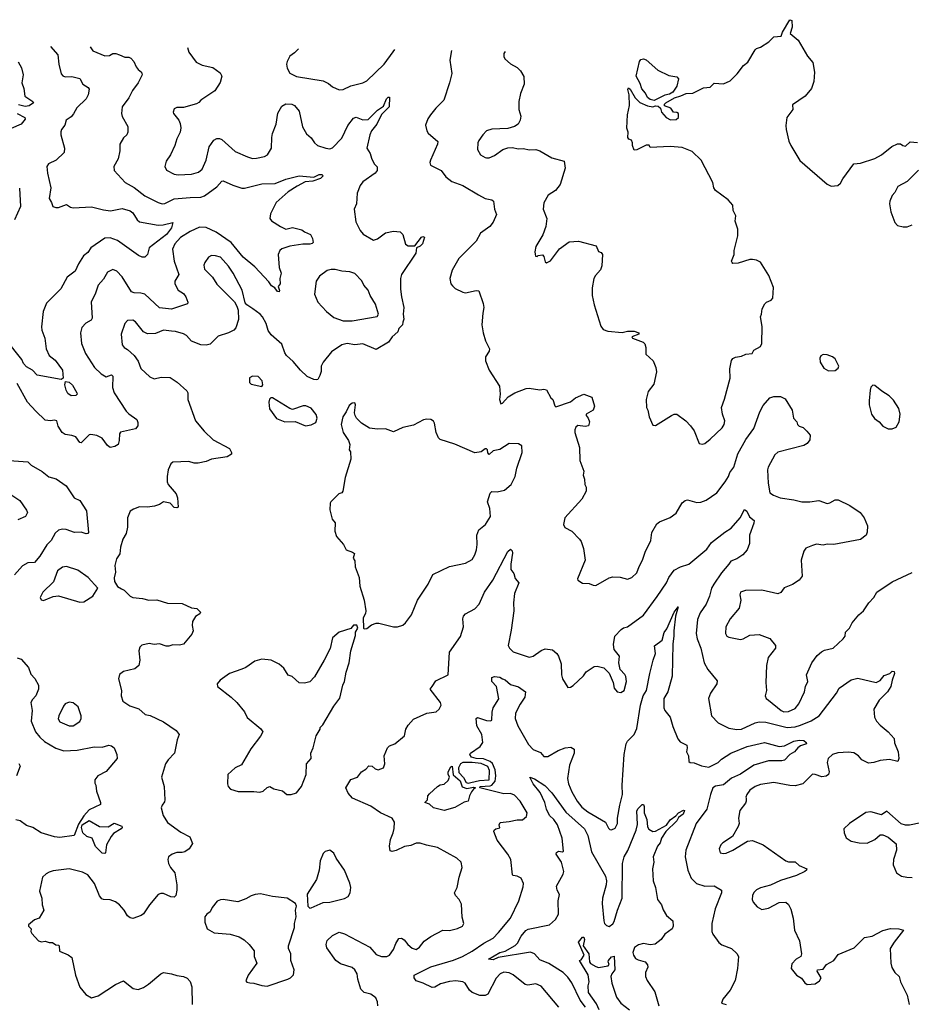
# Model space of a CAD drawing. Extents: x 2133461 to 2293071, y 753526 to 916327.
# Tile 317 of 459: x 2190714 to 2197418, y 897747 to 905150. Entities that reach past the tile are written whole.
import ezdxf

# ---------------------------------------------------------------- set-up
doc = ezdxf.new("R2010")
doc.units = 0

msp = doc.modelspace()

# ---------------------------------------------------------------- linework, layer by layer
at = {"layer": '0CON10XD'}
for points in [[(2194363.1, 904911.9), (2194353.3, 904895), (2194353.6, 904873.6), (2194362.5, 904855), (2194405, 904818.8), (2194455, 904790), (2194478.8, 904765), (2194504.1, 904724.1), (2194508, 904665), (2194480, 904595), (2194466.1, 904536.1), (2194466.4, 904473.6), (2194481.2, 904425), (2194476.7, 904395), (2194462.5, 904365), (2194435, 904346.7), (2194385, 904331.2), (2194265, 904326.2), (2194225, 904313.8), (2194196.2, 904285), (2194167.3, 904242.7), (2194159.2, 904225), (2194156, 904175), (2194180, 904135), (2194213, 904113), (2194225, 904111.2), (2194245, 904112), (2194285, 904128.8), (2194345.8, 904174.2), (2194385, 904186), (2194417.9, 904187.9), (2194465, 904179.2), (2194502.3, 904182.3), (2194545, 904170.8), (2194595, 904174.3), (2194624.5, 904164.5), (2194715, 904112), (2194807.5, 904085), (2194816.2, 904033.8), (2194778.6, 903911.4), (2194743.8, 903865), (2194688.8, 903831.2), (2194655.9, 903774.1), (2194650, 903725), (2194676.9, 903655), (2194671.1, 903595), (2194646.5, 903533.5), (2194595.8, 903444.2), (2194586.7, 903405), (2194591.7, 903371.7), (2194605, 903370), (2194613, 903377), (2194645, 903382.5), (2194655, 903370), (2194665, 903330), (2194675, 903322.5), (2194705, 903337.5), (2194771.7, 903428.3), (2194845, 903480.8), (2194915.5, 903485.5), (2195049.5, 903449.5), (2195066.7, 903406.7), (2195085, 903400), (2195096.2, 903385), (2195091.7, 903298.3), (2195080.5, 903269.5), (2195043.2, 903226.8), (2195032, 903205), (2195018.6, 903135), (2195018.6, 903075), (2195032.5, 903005), (2195083.8, 902845), (2195101.2, 902821.2), (2195135, 902807.5), (2195245, 902798), (2195285, 902808), (2195335, 902808.8), (2195370, 902795), (2195370, 902785), (2195317.5, 902765), (2195322.5, 902755), (2195402.5, 902725), (2195413.6, 902713.6), (2195422.5, 902685), (2195422.5, 902635), (2195477.5, 902585), (2195497.5, 902535), (2195501.7, 902501.7), (2195481.7, 902408.3), (2195440, 902355), (2195423.3, 902295), (2195427.5, 902235), (2195437.5, 902215), (2195447.5, 902165), (2195475, 902100), (2195495, 902097.5), (2195615, 902173.8), (2195635, 902183.8), (2195655, 902183.8), (2195723.3, 902135), (2195757.3, 902097.3), (2195785, 902057.5), (2195824.1, 901964.1), (2195845, 901958.8), (2195865, 901963.8), (2195906.2, 901995), (2195995, 902082), (2196011.2, 902105), (2196016, 902135), (2195998, 902185), (2195990.8, 902235), (2196014.2, 902295.8), (2196055.8, 902455), (2196054, 902525), (2196065, 902586.7), (2196075, 902601.2), (2196095, 902612), (2196140.5, 902619.5), (2196175, 902636.2), (2196221.2, 902638.8), (2196234.2, 902665.8), (2196285, 902693.8), (2196294, 902715), (2196296.1, 902843.9), (2196283.6, 902916.4), (2196292.5, 902935), (2196297.5, 902975), (2196317, 903013), (2196330, 903025), (2196365, 903040), (2196377.5, 903055), (2196383, 903137), (2196347.7, 903227.7), (2196285, 903327.5), (2196255, 903342.5), (2196225, 903347.5), (2196205, 903346.7), (2196115, 903318.8), (2196077, 903317), (2196070, 903325), (2196066.7, 903335), (2196086.7, 903385), (2196086.7, 903415), (2196112.5, 903525), (2196112.5, 903575), (2196092.5, 903635), (2196097.5, 903675), (2196077.5, 903715), (2196076.7, 903755), (2196040, 903795), (2195946, 903865), (2195934, 903885), (2195926, 903925), (2195838, 904095), (2195769.1, 904159.1), (2195695, 904188), (2195605, 904196.2), (2195455, 904190), (2195447, 904207), (2195425, 904207.5), (2195355, 904172.5), (2195335, 904170), (2195322.5, 904205), (2195322.5, 904225), (2195313, 904243), (2195295, 904252.5), (2195287.5, 904265), (2195290, 904305), (2195280, 904335), (2195283.3, 904435), (2195300, 904505), (2195297.5, 904585), (2195287.5, 904625), (2195291.7, 904638.3), (2195305, 904627.5), (2195342.5, 904562.5), (2195377.1, 904527.1), (2195435, 904501.4), (2195474, 904496), (2195495, 904503.3), (2195515, 904500), (2195532.5, 904485), (2195540, 904455), (2195573.9, 904413.9), (2195607, 904397), (2195649.3, 904400.7), (2195666.7, 904415), (2195667.5, 904445), (2195655, 904452.5), (2195630, 904455), (2195610, 904485), (2195561.7, 904501.7), (2195562.5, 904515), (2195572.5, 904525), (2195636.6, 904563.4), (2195685, 904576.6), (2195725, 904595.5), (2195775, 904598), (2195855, 904637.5), (2195905, 904642.5), (2195935, 904672.5), (2196005, 904666.7), (2196055, 904691.2), (2196108.3, 904741.7), (2196156.7, 904805), (2196188.8, 904831.2), (2196245, 904922.5), (2196255, 904932.5), (2196285, 904943.3), (2196346.4, 904983.6), (2196385, 905020), (2196440, 905025), (2196450, 905055), (2196505, 905150), (2196520, 905145), (2196523.3, 905095), (2196507.5, 905045), (2196567.5, 904995), (2196638.8, 904875), (2196678.3, 904828.3), (2196690, 904755), (2196686, 904685), (2196667, 904633), (2196620, 904575), (2196525, 904510), (2196527.5, 904475), (2196481.2, 904415), (2196473.8, 904355), (2196476.2, 904325), (2196497.7, 904237.7), (2196511.2, 904205), (2196580.5, 904090.5), (2196785, 903914), (2196815, 903898.8), (2196865, 903903.8), (2196885, 903920), (2196903.3, 903953.3), (2196985, 904066), (2197035, 904070.8), (2197145, 904105.8), (2197195, 904133.8), (2197272.7, 904197.3), (2197315, 904217.5), (2197337, 904217), (2197355, 904203.3), (2197375, 904200), (2197408.3, 904231.7), (2197463.6, 904226.4)], [(2190945.6, 904949.2), (2191001.8, 904885), (2191006.9, 904815), (2191025, 904743.3), (2191037.7, 904727.7), (2191055, 904720), (2191105, 904722.5), (2191165, 904708.8), (2191188.8, 904665), (2191229.1, 904639.1), (2191237, 904627), (2191229.2, 904585), (2191212.9, 904555), (2191143.5, 904486.5), (2191117.9, 904442.1), (2191101.4, 904418.6), (2191063.8, 904395), (2191053, 904357), (2191028, 904325), (2191022.1, 904307.9), (2191022.9, 904285), (2191051.2, 904185), (2191048.8, 904151.2), (2190988.8, 904095), (2190931.2, 904065), (2190917.5, 904045), (2190921.8, 903995), (2190947.5, 903885), (2190934.5, 903805), (2190953.8, 903775), (2190964, 903745), (2190985, 903736.9), (2191005, 903738.5), (2191065, 903761.4), (2191095, 903740.6), (2191115, 903734.4), (2191255, 903743.1), (2191345, 903720), (2191396.6, 903713.4), (2191485, 903730.8), (2191545, 903712), (2191565, 903698.8), (2191596, 903645), (2191615, 903629.2), (2191755, 903604.4), (2191793.7, 903606.3), (2191866.2, 903626.2), (2191855.4, 903585), (2191816.9, 903535), (2191687.8, 903435), (2191675.3, 903384.7), (2191655, 903365.4), (2191635, 903364.6), (2191606.6, 903376.6), (2191450.4, 903490.4), (2191395, 903510), (2191355, 903506.2), (2191250, 903435), (2191225, 903398.9), (2191193.8, 903375), (2191155.6, 903315), (2191130.5, 903259.5), (2191070.6, 903215), (2191023, 903127), (2190915, 903017.5), (2190891.2, 902955), (2190878.8, 902841.2), (2190880.6, 902815), (2190902.5, 902755), (2190913.1, 902675), (2190934.3, 902625), (2190980.4, 902590.4), (2191034.6, 902515), (2191040.8, 902455), (2191025.6, 902444.4), (2190845, 902477.5), (2190810.8, 902515), (2190765, 902540), (2190741.8, 902565), (2190730, 902595), (2190612.2, 902742.2)], [(2191242.7, 904946.5), (2191263.3, 904915), (2191355, 904877.1), (2191388.8, 904881.2), (2191415, 904896.2), (2191435.6, 904895.6), (2191463.3, 904885), (2191505, 904867.5), (2191535, 904868), (2191550.3, 904860.3), (2191572.5, 904835), (2191588.8, 904795), (2191603.8, 904775), (2191630, 904755), (2191635.8, 904735), (2191605.7, 904675), (2191561.4, 904618.6), (2191535, 904561.2), (2191484.4, 904495), (2191479.2, 904445), (2191485, 904423.3), (2191526.4, 904346.4), (2191526.9, 904305), (2191519.2, 904285), (2191495, 904262), (2191465.8, 904215), (2191465.6, 904164.4), (2191454, 904105), (2191421.9, 904045), (2191424.2, 904015), (2191507.1, 903925), (2191575, 903889.3), (2191655, 903825.3), (2191754, 903775), (2191785, 903766.2), (2191805, 903767.3), (2191875.9, 903804.1), (2191995, 903813.1), (2192075, 903816.2), (2192104.7, 903825.3), (2192196.4, 903893.6), (2192235, 903936), (2192245, 903939.2), (2192315.6, 903905.6), (2192385, 903884.2), (2192404.2, 903884.2), (2192535, 903915.6), (2192635, 903918.5), (2192715, 903951.4), (2192815, 903975.6), (2192925, 903967.1), (2192965, 903985.4), (2192986, 903986), (2192996.2, 903975), (2192976.2, 903955), (2192917.5, 903935), (2192859.4, 903930.6), (2192800.9, 903899.1), (2192732.5, 903855), (2192641.9, 903775), (2192599.8, 903690.2), (2192594.3, 903655), (2192606.5, 903636.5), (2192675, 903594.4), (2192715, 903574.6), (2192765, 903588), (2192835, 903568.8), (2192855, 903553.8), (2192900, 903535), (2192916.2, 903505), (2192920, 903475), (2192913.6, 903466.4), (2192895, 903462), (2192842.7, 903462.7), (2192745, 903448), (2192684.1, 903425.9), (2192670, 903415), (2192656.7, 903385), (2192665.7, 903285.7), (2192680, 903245), (2192668.8, 903205), (2192671.2, 903165), (2192657.5, 903145), (2192667.5, 903115), (2192665, 903102.5), (2192653.3, 903105), (2192633.3, 903133.3), (2192608.3, 903148.3), (2192588.3, 903178.3), (2192482.1, 903292.1), (2192395, 903365.6), (2192302.9, 903475), (2192191.8, 903551.8), (2192115, 903587.2), (2192065, 903590), (2191995, 903557.7), (2191922.5, 903512.5), (2191881.5, 903465), (2191862.7, 903425), (2191875.4, 903335.4), (2191909.4, 903235), (2191881.4, 903185), (2191879.2, 903165), (2191905, 903116.7), (2191945, 903091.2), (2191964, 903065), (2191978.8, 903025), (2191975, 903013.3), (2191855, 902973.8), (2191765, 902984.6), (2191655.8, 903085), (2191625, 903094.6), (2191575, 903095.5), (2191554.7, 903104.7), (2191485, 903215.8), (2191445, 903258.8), (2191415, 903272), (2191375, 903250.6), (2191345, 903198.8), (2191303.1, 903155), (2191281.4, 903085), (2191251.7, 903028.3), (2191259.2, 902905), (2191250.3, 902889.7), (2191211.1, 902868.9), (2191182, 902835), (2191171.4, 902795), (2191178.6, 902715), (2191209.4, 902639.4), (2191276.9, 902535), (2191326.6, 902486.6), (2191365, 902465.8), (2191405, 902480), (2191415, 902470), (2191412.9, 902385), (2191424.4, 902345), (2191515, 902207.1), (2191535.3, 902185.3), (2191593.6, 902143.6), (2191601.7, 902121.7), (2191601.4, 902095), (2191585, 902074.2), (2191472.4, 902047.6), (2191464.4, 902035), (2191462.2, 901985), (2191453.5, 901956.5), (2191428.3, 901941.7), (2191395, 901934.4), (2191375, 901947.1), (2191335, 902002.2), (2191295, 902024.4), (2191248, 902032), (2191235, 902028.8), (2191175, 901969.2), (2191165, 901972), (2191135, 902013.5), (2191105, 902024.5), (2191055, 902030), (2191033, 902047), (2191003.2, 902093.2), (2190993.3, 902135), (2190975, 902140), (2190945, 902134.3), (2190905, 902138.9), (2190835, 902206.7), (2190771.8, 902275), (2190695.4, 902415)], [(2191974.6, 904939.8), (2191985, 904906.2), (2192041.7, 904831.7), (2192085, 904807.5), (2192165, 904790), (2192221.2, 904751.2), (2192234, 904725), (2192221.3, 904678.7), (2192181.2, 904615), (2192076, 904545), (2192061.5, 904528.5), (2192042.4, 904517.6), (2191945, 904490), (2191895, 904490), (2191875, 904480), (2191866.7, 904455), (2191870, 904445), (2191910, 904395), (2191921.7, 904368.3), (2191925.7, 904335.7), (2191921.1, 904305), (2191894.4, 904255), (2191879.4, 904205), (2191847.1, 904135), (2191814.2, 904085), (2191806.2, 904045), (2191818.3, 904018.3), (2191875, 903989.4), (2191905, 903984.4), (2192005, 903988.1), (2192057.2, 904002.8), (2192085, 904025.8), (2192115.3, 904095), (2192137.9, 904195), (2192173.3, 904245), (2192195, 904256.4), (2192215, 904257.3), (2192235, 904249.5), (2192335, 904160), (2192427.6, 904117.6), (2192465, 904107.5), (2192495, 904108.5), (2192555, 904122.2), (2192578, 904135), (2192606.7, 904185), (2192610, 904265), (2192615.5, 904295), (2192643.2, 904363.2), (2192653.7, 904446.3), (2192685, 904500), (2192715, 904518), (2192760, 904515), (2192780, 904505), (2192815, 904462.5), (2192839.4, 904345), (2192870.8, 904290.8), (2192905, 904262.5), (2192930.6, 904225), (2192954.2, 904205), (2193015, 904183.3), (2193045, 904179.4), (2193065, 904185.8), (2193135, 904260), (2193180, 904355), (2193225, 904408.5), (2193245, 904417.9), (2193295, 904396.5), (2193335, 904399.3), (2193405, 904468.9), (2193450.2, 904499.8), (2193472.3, 904555), (2193485, 904568.6), (2193495, 904566.7), (2193490.8, 904495), (2193434, 904436), (2193399.7, 904365), (2193358.8, 904315), (2193345.5, 904285), (2193324, 904185), (2193348.6, 904145), (2193359.4, 904109.4), (2193380, 904065), (2193402.7, 904042.7), (2193401.4, 904015), (2193387.5, 903995), (2193295, 903930), (2193275, 903904), (2193251.4, 903845), (2193246.7, 903765), (2193228.5, 903725), (2193240.6, 903630.6), (2193273.1, 903565), (2193297.4, 903537.4), (2193375, 903491.4), (2193405, 903503.1), (2193465, 903546.9), (2193525, 903559.6), (2193575, 903554), (2193595.9, 903535.9), (2193615, 903462.5), (2193635, 903448.8), (2193685, 903450), (2193735, 903513.8), (2193745, 903520), (2193758, 903515), (2193742.2, 903465), (2193725, 903446.9), (2193697.5, 903435), (2193692.5, 903395), (2193584, 903235), (2193576.7, 903205), (2193576.2, 903125), (2193585.8, 903065), (2193602, 902985), (2193596.2, 902935), (2193603, 902897), (2193593.6, 902876.4), (2193592.5, 902855), (2193565, 902827.5), (2193556.4, 902803.6), (2193514.1, 902765.9), (2193486.2, 902725), (2193395, 902669.2), (2193295, 902711.9), (2193235, 902704.4), (2193175, 902714.5), (2193135, 902704.3), (2193057.8, 902652.2), (2192995.6, 902575), (2192981.9, 902545), (2192980.8, 902505), (2192971.2, 902475), (2192956.7, 902445), (2192945, 902441.2), (2192925, 902444.4), (2192875, 902468.1), (2192825, 902514.3), (2192770, 902580), (2192718.9, 902625), (2192706.5, 902645), (2192685, 902710), (2192605, 902780), (2192583, 902813), (2192567.5, 902865), (2192539.4, 902915), (2192521.4, 902935), (2192465.7, 902975), (2192422, 903005), (2192410, 903020), (2192387.4, 903117.4), (2192318.8, 903245), (2192285, 903295.6), (2192225, 903363.3), (2192185.4, 903375.4), (2192155, 903377.1), (2192134.5, 903365.5), (2192106.6, 903323.4), (2192099.4, 903305), (2192103.3, 903275), (2192162.5, 903215), (2192195, 903162), (2192328.1, 903028.1), (2192346.8, 902996.8), (2192355.8, 902965), (2192358.6, 902895), (2192338, 902832), (2192325, 902815.8), (2192285, 902795.7), (2192205, 902771.1), (2192145, 902711.4), (2192115, 902702), (2192075, 902705.7), (2192005, 902732.2), (2191969.2, 902775), (2191945, 902788.6), (2191885, 902806.5), (2191855, 902808.9), (2191795, 902814.4), (2191735, 902791.4), (2191675, 902786.9), (2191645, 902804.2), (2191585, 902879.2), (2191565, 902890), (2191525, 902889.2), (2191504.2, 902865), (2191478.1, 902785), (2191484, 902705), (2191500, 902685), (2191525, 902670), (2191574.3, 902625), (2191605, 902583.3), (2191625, 902526.2), (2191691.2, 902465), (2191725, 902450.8), (2191778.8, 902461.2), (2191845, 902458.9), (2191898, 902425), (2191969.5, 902359.5), (2191977.5, 902345), (2191978.6, 902295), (2192035, 902133.8), (2192100.8, 902055), (2192169.7, 901989.7), (2192292.5, 901925), (2192306.7, 901896.7), (2192306.4, 901883.6), (2192275, 901863.3), (2192155, 901846), (2192115, 901828.1), (2192055, 901816.5), (2192026.6, 901816.6), (2191985, 901828.1), (2191865, 901822.5), (2191850, 901810), (2191830.8, 901765), (2191822, 901715), (2191823.8, 901675), (2191831.2, 901655), (2191890, 901585), (2191900, 901555), (2191906.2, 901485), (2191895, 901480), (2191875, 901483.1), (2191845, 901514.4), (2191796.1, 901523.9), (2191765, 901503.8), (2191727, 901493), (2191675, 901483.8), (2191615, 901486), (2191569.3, 901470.7), (2191544.4, 901455.6), (2191524.3, 901405), (2191523.6, 901335), (2191513.5, 901286.5), (2191488.6, 901245), (2191471.1, 901185), (2191465.6, 901134.4), (2191442, 901095), (2191428, 901045), (2191433.8, 900995), (2191423.6, 900953.6), (2191426.2, 900925), (2191448.8, 900888.8), (2191479.3, 900870.7), (2191500.3, 900860.3), (2191544.5, 900814.5), (2191565.5, 900805.5), (2191637.2, 900797.2), (2191685, 900784.5), (2191745, 900788.6), (2191825, 900762.5), (2191935, 900760.8), (2192005, 900728.8), (2192045, 900722.5), (2192072.5, 900695), (2192068.3, 900681.7), (2192035, 900662.5), (2192014, 900625), (2192010, 900595), (2192017.5, 900555), (2192009.3, 900530.7), (2191945, 900454.2), (2191915, 900446), (2191865, 900449.2), (2191835, 900439.2), (2191815, 900439.2), (2191765, 900458), (2191725, 900452), (2191688.3, 900458.3), (2191632.3, 900447.7), (2191617.3, 900432.7), (2191610.8, 900405), (2191618, 900335), (2191610, 900295), (2191580.3, 900269.7), (2191495, 900249.2), (2191464.3, 900225.7), (2191457.5, 900195), (2191480, 900105), (2191477.5, 900065), (2191490, 900025), (2191541.9, 899991.9), (2191609.2, 899969.2), (2191657.5, 899925), (2191695, 899918.8), (2191795, 899870), (2191891.2, 899805), (2191913.3, 899775), (2191896.7, 899735), (2191878.8, 899635), (2191830, 899585), (2191810, 899555), (2191780, 899455), (2191799.2, 899385), (2191805.5, 899285), (2191802.1, 899267.9), (2191784.2, 899245), (2191777.5, 899225), (2191792.9, 899165), (2191825, 899114.4), (2191925, 899041.4), (2191994.2, 899005), (2192013.6, 898956.4), (2191988.8, 898915), (2191955, 898894), (2191935, 898888), (2191895, 898889.2), (2191860, 898875), (2191832, 898855), (2191827.5, 898835), (2191832.9, 898805), (2191847.1, 898775), (2191880, 898735), (2191894.6, 898644.6), (2191894.6, 898605), (2191888.1, 898565), (2191875, 898551.9), (2191850, 898555), (2191795, 898578.9), (2191775, 898580), (2191755, 898571.9), (2191690.6, 898495), (2191645, 898427.1), (2191626.3, 898413.7), (2191565, 898391.4), (2191545, 898397.1), (2191525, 898412.5), (2191498.6, 898455), (2191465, 898494.2), (2191435, 898518), (2191395, 898532), (2191345, 898533.8), (2191330.5, 898540.5), (2191315, 898562.5), (2191275.6, 898655), (2191225, 898718.9), (2191185, 898740.8), (2191085, 898765.8), (2190965, 898750), (2190935, 898740), (2190911.7, 898728.3), (2190886.4, 898703.6), (2190863.9, 898596.1), (2190880, 898545), (2190883.8, 898495), (2190895.8, 898454.2), (2190860, 898395), (2190825, 898382.5), (2190780, 898345), (2190780, 898335), (2190800, 898315), (2190797.5, 898295), (2190805, 898280), (2190855, 898223.3), (2190877, 898217), (2190905, 898222.5), (2190935, 898212.5), (2190961.7, 898211.7), (2190985, 898192.5), (2191005, 898190), (2191010, 898185), (2191012.5, 898145), (2191077.7, 898117.7), (2191105, 898097.5), (2191133.3, 897965), (2191166.4, 897876.4), (2191210.5, 897820.5), (2191255, 897796.2), (2191305, 897811.2), (2191435, 897896.2), (2191493.6, 897923.6), (2191567.5, 897865), (2191605, 897858.8), (2191645, 897873.8), (2191682.3, 897897.7), (2191775, 897976.7), (2191795, 897986.7), (2191855, 897976), (2191895, 897962), (2191945, 897955.8), (2191974.2, 897944.2), (2191995, 897917.5), (2192007.4, 897877.4), (2192010, 897745)], [(2192811.3, 904932.1), (2192779.7, 904900.3), (2192745, 904876.7), (2192724, 904835), (2192720, 904815), (2192724.3, 904784.3), (2192745, 904748.8), (2192795, 904722.9), (2192995, 904690), (2193035, 904670), (2193065, 904646), (2193115, 904623.3), (2193145, 904626.2), (2193205, 904652.5), (2193295, 904674.2), (2193325, 904689.2), (2193455.4, 904815), (2193521.2, 904908.8), (2193535, 904925.3)], [(2193961.1, 904918.4), (2193949.2, 904845), (2193962, 904745), (2193945.7, 904674.3), (2193904, 904545), (2193843.3, 904485), (2193803.8, 904435), (2193783.8, 904405), (2193764.1, 904355.9), (2193774, 904315), (2193785, 904296.7), (2193858.8, 904235), (2193855, 904213.3), (2193802, 904095), (2193798, 904075), (2193803.3, 904055), (2193882, 904015), (2193919.1, 903969.1), (2193962.6, 903932.6), (2194045, 903904.4), (2194162.6, 903832.6), (2194215, 903806), (2194265, 903796.7), (2194277.5, 903785), (2194283.8, 903725), (2194300, 903685), (2194275, 903627.5), (2194248, 903595), (2194178.8, 903545), (2194146, 903485), (2194015.9, 903354.1), (2193965, 903267.5), (2193948.8, 903205), (2193956.7, 903165), (2193968.3, 903148.3), (2193989.5, 903129.5), (2194045, 903101.2), (2194065, 903096), (2194145, 903114.2), (2194165, 903110), (2194200, 903015), (2194203.8, 902985), (2194197.5, 902942.5), (2194190, 902855), (2194198.8, 902795), (2194216.7, 902735), (2194246.7, 902675), (2194243.6, 902656.4), (2194217.5, 902615), (2194217.5, 902585), (2194243.9, 902513.9), (2194322.5, 902395), (2194326.2, 902335), (2194321.2, 902295), (2194331.7, 902261.7), (2194345, 902267.5), (2194387, 902313), (2194436.4, 902343.6), (2194523, 902377), (2194545, 902380), (2194625, 902367.5), (2194655, 902372.5), (2194675, 902367.5), (2194706.4, 902306.4), (2194723.6, 902293.6), (2194737.5, 902247.5), (2194745, 902240), (2194854.3, 902275.7), (2194894.3, 902305.7), (2194955, 902333.3), (2195015, 902312.5), (2195036.2, 902245), (2195025, 902213.3), (2194972.5, 902185), (2194973, 902173), (2194987.5, 902155), (2194997.5, 902125), (2194990, 902095), (2194965, 902090), (2194911.7, 902098.3), (2194895, 902086.2), (2194886.9, 902065), (2194887.5, 902045), (2194922.1, 901932.1), (2194925.5, 901835.5), (2194955.4, 901755.4), (2194950, 901725), (2194960, 901695), (2194962.5, 901655), (2194972.5, 901635), (2194972.5, 901605), (2194940.8, 901545), (2194814, 901405), (2194804, 901355), (2194812.4, 901332.4), (2194865, 901303.3), (2194923.3, 901245), (2194935.9, 901225.9), (2194953.3, 901175), (2194966, 901085), (2194907.5, 900945), (2194910, 900935), (2194945, 900913.3), (2194995, 900910), (2195025, 900897.5), (2195045, 900896.7), (2195145, 900953.8), (2195175, 900961.2), (2195228.3, 900958.3), (2195285, 900943.3), (2195317.5, 900955), (2195355, 900990), (2195370.9, 901039.1), (2195397.5, 901085), (2195416.9, 901145), (2195459.2, 901235), (2195466, 901295), (2195505, 901358.8), (2195525.8, 901374.2), (2195605, 901405.8), (2195650.9, 901439.1), (2195695, 901517.5), (2195717.5, 901535), (2195735, 901539.2), (2195805, 901520.8), (2195835, 901521.2), (2195875, 901536.2), (2195955, 901592.5), (2196018.1, 901675), (2196042.9, 901715), (2196052.5, 901745), (2196084.3, 901785), (2196112.9, 901885), (2196175, 901993.8), (2196234.6, 902075.4), (2196279.5, 902200.5), (2196305, 902250), (2196355, 902307.5), (2196385, 902316.7), (2196435, 902316.7), (2196469.3, 902299.3), (2196522.5, 902215), (2196532.5, 902155), (2196557.5, 902125), (2196562.5, 902105), (2196573.9, 902093.9), (2196605, 902082.5), (2196632.5, 902055), (2196657.5, 902025), (2196655, 901990), (2196635, 901963.3), (2196610.5, 901949.5), (2196415, 901897.5), (2196391.1, 901878.9), (2196341.9, 901785), (2196336.9, 901765), (2196341.4, 901665), (2196355, 901593.3), (2196382.5, 901575), (2196432.5, 901555), (2196535, 901540.5), (2196595, 901525.6), (2196655, 901524.3), (2196723.6, 901533.6), (2196785, 901511.2), (2196805, 901516), (2196845, 901540), (2196868.8, 901538.8), (2196955, 901496.2), (2197032.5, 901445), (2197062.5, 901405), (2197087.5, 901345), (2197087, 901297), (2197077.5, 901275), (2197035, 901241.2), (2196835, 901203.3), (2196785, 901206.2), (2196755, 901200), (2196705, 901206.7), (2196674.2, 901195.8), (2196625, 901176.7), (2196610, 901155), (2196590, 901085), (2196596.2, 900965), (2196573.9, 900936.1), (2196525, 900903.3), (2196462.7, 900877.3), (2196435.9, 900844.1), (2196415, 900833.3), (2196295, 900861.2), (2196171.2, 900858.8), (2196135, 900846.2), (2196128, 900825), (2196136, 900785), (2196122.5, 900725), (2196055, 900645.6), (2196024.5, 900585), (2196020, 900535), (2196032, 900515), (2196045, 900506.2), (2196135, 900489.2), (2196155, 900494), (2196205, 900522), (2196275, 900528), (2196355, 900496.7), (2196396.2, 900445), (2196396.7, 900425), (2196342, 900355), (2196328.8, 900295), (2196324, 900165), (2196329.2, 900105), (2196318.8, 900065), (2196327, 900047), (2196345, 900034.3), (2196439.2, 899955), (2196460, 899945), (2196495, 899947.3), (2196545, 899970.9), (2196573.1, 900005), (2196615.6, 900095), (2196622.5, 900135), (2196641.2, 900175), (2196630, 900225), (2196670.8, 900315), (2196711.2, 900368.8), (2196742.6, 900397.4), (2196765, 900409.4), (2196831.2, 900425), (2196906.6, 900493.4), (2196920, 900515), (2196924, 900545), (2196954.3, 900575.7), (2196974, 900615), (2197024, 900675), (2197057.5, 900705), (2197099.2, 900765), (2197136.2, 900805), (2197160, 900845), (2197275, 900922.5), (2197425, 900993.8)], [(2195485, 904542.5), (2195455, 904549.4), (2195435, 904564), (2195418.5, 904598.5), (2195390.9, 904630.9), (2195380.3, 904670.3), (2195350, 904725), (2195374.1, 904835.9), (2195385, 904850), (2195405, 904856.7), (2195425, 904848.8), (2195511.7, 904771.7), (2195595, 904731.1), (2195655, 904719.2), (2195667.5, 904705), (2195655, 904651.2), (2195625, 904604.2), (2195600.9, 904589.1), (2195565, 904582.9), (2195485, 904542.5)], [(2190703.6, 904833.6), (2190728.3, 904788.3), (2190740, 904735), (2190730.5, 904675), (2190745, 904632.5), (2190752.7, 904575), (2190813.8, 904535), (2190817.5, 904525), (2190785, 904502), (2190755, 904498), (2190705, 904509.2)], [(2190695.8, 904445.8), (2190753.3, 904415), (2190755, 904402.5), (2190723.8, 904365), (2190648.6, 904331.4)], [(2197471.2, 904018.8), (2197386.4, 903933.6), (2197317.5, 903895), (2197295, 903850), (2197273, 903827), (2197257.5, 903785), (2197253.3, 903765), (2197263.3, 903705), (2197293.9, 903623.9), (2197315, 903602.5), (2197357, 903593), (2197386.4, 903593.6), (2197425, 903607.5)], [(2190712.1, 903882.1), (2190719.6, 903745), (2190673.6, 903645)], [(2193215, 902884.5), (2193400.7, 902919.3), (2193412.5, 902935), (2193390.3, 903010.3), (2193350, 903075), (2193335.3, 903115.3), (2193300.6, 903155), (2193285.4, 903185.4), (2193235, 903242.1), (2193195, 903255.3), (2193135, 903259.2), (2193085, 903271.3), (2193055, 903271.8), (2193026, 903264), (2192968.3, 903221.7), (2192942.9, 903185), (2192931.4, 903085), (2192955, 903026.7), (2193020.6, 902955), (2193075, 902910.5), (2193145, 902885.5), (2193215, 902884.5)], [(2196795, 902510), (2196845, 902513.3), (2196869.3, 902530.7), (2196873.3, 902545), (2196845, 902598.8), (2196825.6, 902615.6), (2196785, 902628.8), (2196755, 902632.5), (2196737, 902623), (2196730, 902605), (2196733.8, 902575), (2196760.5, 902530.5), (2196795, 902510)], [(2191102, 902322), (2191075, 902339.4), (2191062.1, 902365), (2191053.6, 902405), (2191059.3, 902430.7), (2191085, 902425.7), (2191111.5, 902401.5), (2191143.3, 902345), (2191145.5, 902334.5), (2191135, 902323.8), (2191102, 902322)], [(2192535, 902392.5), (2192542.5, 902405), (2192536.7, 902435), (2192506.1, 902466.1), (2192465, 902470), (2192441.7, 902458.3), (2192443, 902423), (2192455, 902410), (2192535, 902392.5)], [(2197275, 902072.5), (2197303, 902087), (2197327.5, 902125), (2197333.3, 902185), (2197325, 902227.5), (2197285, 902290), (2197252.7, 902322.7), (2197196.4, 902356.4), (2197145, 902400), (2197128.3, 902401.7), (2197113, 902387), (2197107.5, 902365), (2197101.2, 902285), (2197101.2, 902255), (2197120, 902185), (2197142.3, 902152.3), (2197177.5, 902125), (2197205, 902092.5), (2197245, 902072.5), (2197275, 902072.5)], [(2192863, 902097), (2192905, 902103.3), (2192939.5, 902120.5), (2192950, 902155), (2192942.3, 902182.3), (2192905, 902228), (2192865, 902246.2), (2192845, 902246.7), (2192765, 902220), (2192745, 902226.7), (2192615, 902307.5), (2192603, 902307), (2192593, 902297), (2192587.5, 902275), (2192592.5, 902225), (2192645, 902151.2), (2192706.4, 902126.4), (2192785, 902128.8), (2192863, 902097)], [(2193305, 900570), (2193325, 900572.5), (2193360, 900600), (2193395, 900611.2), (2193415, 900611.2), (2193525, 900584), (2193555, 900584), (2193595, 900596.2), (2193615.6, 900614.4), (2193660, 900675), (2193706.2, 900785), (2193784.2, 900905), (2193821.1, 900978.9), (2193945, 901037.5), (2194065.7, 901064.3), (2194115, 901091.2), (2194136.9, 901125), (2194149.5, 901165), (2194154.5, 901205), (2194151.9, 901275), (2194165.8, 901315), (2194216, 901355), (2194253.8, 901415), (2194249.2, 901475), (2194230.8, 901525), (2194251.1, 901588.9), (2194265, 901602), (2194305, 901600.8), (2194358.3, 901611.7), (2194410, 901655), (2194428.8, 901695), (2194440, 901715), (2194451.7, 901778.3), (2194492.5, 901895), (2194490, 901945), (2194465, 901960), (2194395, 901962.5), (2194325, 901917.5), (2194275, 901907.5), (2194245, 901880), (2194233, 901893), (2194232.5, 901915), (2194225, 901922.5), (2194215, 901922.5), (2194185, 901900), (2194135, 901892), (2193985, 901958), (2193875, 901993.3), (2193863.8, 902005), (2193846.2, 902045), (2193833.8, 902115), (2193825, 902130), (2193805, 902143.3), (2193775, 902146), (2193749.5, 902140.5), (2193675, 902100), (2193595, 902082.9), (2193525, 902050.8), (2193465, 902074), (2193405, 902070), (2193345, 902079.2), (2193283.3, 902115), (2193246.2, 902155), (2193236, 902175), (2193231.2, 902195), (2193240, 902255), (2193235, 902270), (2193215, 902267.5), (2193191.2, 902248.8), (2193168, 902202), (2193142.5, 902165), (2193131.2, 902105), (2193146.7, 902045), (2193186.1, 901986.1), (2193196.4, 901956.4), (2193190, 901915), (2193201.7, 901901.7), (2193203.3, 901845), (2193161.7, 901708.3), (2193143.3, 901605), (2193135, 901593.3), (2193112.5, 901585), (2193052.5, 901525), (2193047.5, 901515), (2193046.7, 901465), (2193063.3, 901395), (2193086.1, 901366.1), (2193084.6, 901305), (2193095, 901263.8), (2193148.8, 901205), (2193168.8, 901165), (2193216.7, 901146.7), (2193231.2, 901135), (2193220.7, 901100.7), (2193235, 901080), (2193236.7, 901035), (2193266.2, 900955), (2193271.7, 900891.7), (2193304, 900785), (2193316, 900705), (2193313.8, 900685), (2193297, 900653), (2193300, 900575), (2193305, 900570)], [(2190635.4, 901835.4), (2190775.5, 901825.5), (2190800.9, 901800.9), (2190882.1, 901752.1), (2190932.6, 901712.6), (2190988.3, 901698.3), (2191063.8, 901643.8), (2191124, 901555), (2191165, 901533.8), (2191215, 901456.7), (2191230, 901295), (2191225, 901286.2), (2191213.6, 901283.6), (2191175, 901297.5), (2191125, 901294.4), (2191063.4, 901316.6), (2191035, 901318.9), (2191005, 901310.9), (2190980.8, 901289.3), (2190951.2, 901235), (2190918.8, 901201.2), (2190864.3, 901115), (2190825, 901069.4), (2190775, 901066.7), (2190735, 901042.5), (2190675, 900976.4)], [(2190655, 901575.6), (2190714, 901535), (2190765, 901462.5), (2190773.3, 901445), (2190756.7, 901415), (2190700, 901390)], [(2193406, 897735), (2193404.3, 897765), (2193390.8, 897795), (2193355, 897822.2), (2193305, 897835.7), (2193279.8, 897859.8), (2193255.8, 897935), (2193250.6, 897975), (2193234.6, 898004.6), (2193213, 898023), (2193125, 898050.8), (2193090, 898075), (2193022.3, 898172.3), (2193018.8, 898195), (2193025, 898227.5), (2193066.4, 898263.6), (2193115, 898288.8), (2193155, 898275.8), (2193345.5, 898175.5), (2193395, 898121.4), (2193435, 898106.7), (2193473.4, 898106.6), (2193495, 898115.8), (2193525, 898158.8), (2193542.5, 898202.5), (2193565, 898242), (2193585, 898244.2), (2193605, 898230.8), (2193632.2, 898195), (2193665, 898167.8), (2193695, 898159.5), (2193718.9, 898175), (2193755, 898221.4), (2193805, 898257.5), (2193895, 898304.2), (2193945, 898300.8), (2194005, 898316), (2194043.3, 898335), (2194053.8, 898355), (2194041.7, 898401.7), (2194035, 898500), (2194018.8, 898535), (2193990, 898565), (2193982.5, 898585), (2194004, 898625), (2194017.3, 898702.7), (2194042, 898775), (2194034.1, 898814.1), (2194000, 898845), (2193856.3, 898926.3), (2193772.4, 898942.4), (2193725, 898959.2), (2193695, 898957.1), (2193655, 898941.4), (2193606.1, 898933.9), (2193545, 898903.8), (2193515, 898896.7), (2193500, 898900), (2193493.3, 898935), (2193502, 898985), (2193523.3, 899035), (2193530.7, 899069.3), (2193532.5, 899115), (2193515.5, 899145.5), (2193428, 899185), (2193355, 899236.9), (2193217.3, 899297.3), (2193184.2, 899335), (2193166.7, 899375), (2193205, 899436.7), (2193255, 899454), (2193284.4, 899495.6), (2193316.2, 899515), (2193339.3, 899540.7), (2193365, 899536.7), (2193387.7, 899517.7), (2193410.5, 899510.5), (2193448.8, 899525), (2193460, 899555), (2193454.2, 899615), (2193478.9, 899675), (2193495, 899689.5), (2193534.6, 899705.4), (2193606.7, 899765), (2193616.2, 899815), (2193634.4, 899845.6), (2193675, 899891.2), (2193774.3, 899935.7), (2193845, 899946.9), (2193868.6, 899965), (2193882.9, 899995), (2193878.6, 900015), (2193800, 900115), (2193815, 900136.7), (2193842.1, 900177.9), (2193936.1, 900223.9), (2193945.6, 900395), (2194027.5, 900512.5), (2194051.8, 900585), (2194046.4, 900645), (2194050, 900665), (2194065, 900681.9), (2194135, 900720), (2194168.9, 900755), (2194208.8, 900845), (2194271.1, 900935), (2194385, 901152.5), (2194405, 901170), (2194417, 901157), (2194418.8, 901138.8), (2194405.8, 901055), (2194408, 901015), (2194428.8, 900985), (2194439.3, 900949.3), (2194466.2, 900915), (2194434.1, 900835.9), (2194427.5, 900765), (2194430, 900705), (2194409.4, 900560.6), (2194387.5, 900445), (2194395.8, 900425), (2194425, 900396.7), (2194545, 900356.7), (2194575, 900364.4), (2194635, 900408.1), (2194665, 900420), (2194720.9, 900410.9), (2194752.5, 900385), (2194765.6, 900365), (2194785.5, 900305.5), (2194788, 900225), (2194796, 900195), (2194835, 900127.5), (2194855, 900130), (2194875.9, 900144.1), (2194954.4, 900215.6), (2194973.8, 900246.2), (2195034.5, 900285.5), (2195055, 900288.1), (2195105, 900276.2), (2195145.8, 900235.8), (2195176.2, 900165), (2195184.2, 900124.2), (2195207.5, 900095), (2195235, 900091.2), (2195260, 900105), (2195275.9, 900174.1), (2195271.2, 900211.2), (2195265, 900226.7), (2195228.8, 900265), (2195220, 900315), (2195223.8, 900365), (2195182.9, 900415), (2195178.9, 900451.1), (2195188.6, 900515), (2195236.2, 900563.8), (2195255, 900577.5), (2195285, 900583.8), (2195405, 900672.5), (2195508, 900812), (2195576.7, 900915), (2195595, 900955.8), (2195635, 901010), (2195683.4, 901036.6), (2195745.8, 901055), (2195880.9, 901169.1), (2195915, 901218), (2196015, 901295.8), (2196064.3, 901325.7), (2196130.8, 901405), (2196165, 901466), (2196180.8, 901455), (2196201.2, 901411.2), (2196235.5, 901385), (2196234.4, 901365), (2196200.8, 901275), (2196201.2, 901211.2), (2196184.4, 901165), (2196150.9, 901125), (2196105, 901095.3), (2196060.3, 901079.7), (2196046.4, 901055), (2195989.7, 900990.3), (2195933.4, 900906.6), (2195916.2, 900875), (2195899.6, 900815), (2195874.5, 900755), (2195830.5, 900689.5), (2195810.2, 900639.8), (2195801.5, 900535), (2195807.9, 900495), (2195836.4, 900425), (2195860.8, 900315), (2195889.2, 900265), (2195959.4, 900179.4), (2195955, 900156.7), (2195908.8, 900085), (2195894.1, 900045.9), (2195916.2, 899915), (2195965, 899862), (2196045, 899822), (2196105, 899811.8), (2196141.2, 899815), (2196245, 899863.2), (2196275, 899870), (2196325, 899867.8), (2196485, 899828.8), (2196545, 899834.1), (2196583.7, 899846.3), (2196665, 899878.8), (2196726.5, 899915), (2196854.5, 900085), (2196875.4, 900124.6), (2196965, 900185.6), (2197015, 900198.9), (2197155, 900166.7), (2197185, 900180.8), (2197215, 900218.1), (2197256.1, 900233.9), (2197275, 900252.5), (2197289.3, 900249.3), (2197292.5, 900235), (2197273.8, 900185), (2197263.9, 900136.1), (2197240, 900095), (2197176.6, 900033.4), (2197137.5, 899965), (2197140.8, 899905), (2197156.2, 899875), (2197183.8, 899845), (2197245, 899795.8), (2197288, 899745), (2197292.7, 899712.7), (2197320, 899645), (2197323.3, 899595), (2197317, 899573), (2197255, 899586.2), (2197185, 899579.2), (2197135.9, 899564.1), (2197095, 899560), (2197045, 899584.2), (2197022, 899615), (2196985, 899636.9), (2196945, 899643.5), (2196865, 899638.1), (2196825, 899624.3), (2196793.1, 899595), (2196785.6, 899565), (2196801.4, 899495), (2196795.8, 899475), (2196779.1, 899460.9), (2196745, 899456.9), (2196695, 899475.6), (2196675, 899475.8), (2196602.5, 899405), (2196545, 899390.5), (2196505, 899391.2), (2196385, 899414.5), (2196285, 899398.9), (2196245, 899384), (2196205, 899356.2), (2196181.2, 899325), (2196173.3, 899305), (2196176.4, 899296.4), (2196177.5, 899275), (2196170.7, 899259.3), (2196128.8, 899205), (2196117.5, 899145), (2196122.5, 899105), (2196116.8, 899083.2), (2196072.7, 899007.3), (2195999.7, 898960.3), (2195986, 898945), (2195972.9, 898915), (2195982, 898885), (2196005, 898879.4), (2196026.6, 898883.4), (2196075.5, 898904.5), (2196187, 898973), (2196225, 898978.6), (2196305, 898946), (2196475, 898824.2), (2196495, 898818), (2196545, 898818), (2196575, 898791.2), (2196632.5, 898765), (2196630, 898755), (2196617.5, 898745), (2196555, 898716), (2196433.4, 898676.6), (2196358.7, 898641.3), (2196285, 898621.1), (2196255, 898606.5), (2196235, 898586.9), (2196223.6, 898565), (2196220.6, 898535), (2196229.2, 898515), (2196258.3, 898478.3), (2196295, 898460), (2196345, 898470.6), (2196425, 898512.5), (2196474.1, 898514.1), (2196495.8, 898495.8), (2196512.3, 898462.3), (2196530, 898395), (2196540, 898305), (2196576.2, 898225), (2196593.3, 898125), (2196587.5, 898105), (2196552.5, 898085), (2196519.3, 898050.7), (2196513.8, 898015), (2196555, 897966.7), (2196592.7, 897942.7), (2196618.3, 897908.3), (2196635, 897896.7), (2196695, 897900), (2196728, 897922), (2196739.2, 897945), (2196711.2, 897995), (2196713.3, 898006.7), (2196755, 898011.2), (2196780, 898045), (2196835, 898076.7), (2196868.3, 898121.7), (2196987.6, 898172.4), (2197065, 898250), (2197125, 898258.5), (2197205, 898300.6), (2197262.7, 898317.3)], [(2191165, 900770.8), (2191195, 900772.5), (2191263.3, 900815), (2191302.5, 900875), (2191228.8, 900955), (2191151.7, 901011.7), (2191065, 901037.5), (2191035, 901032.9), (2190998.6, 901005), (2190967.9, 900922.1), (2190887.1, 900845), (2190868.6, 900805), (2190875, 900788.8), (2190893.9, 900783.9), (2190965, 900813.1), (2191005, 900818.1), (2191165, 900770.8)], [(2194767.8, 897725), (2194635, 897884), (2194595, 897900), (2194535, 897890.6), (2194515, 897895.6), (2194425, 897968.1), (2194393.6, 897983.6), (2194355, 897987.8), (2194327.5, 897975), (2194296, 897944), (2194235, 897822), (2194215, 897812), (2194175, 897812.5), (2194115, 897835.8), (2194095, 897854), (2194064.5, 897904.5), (2194045.5, 897915.5), (2193993.7, 897923.7), (2193945, 897919.2), (2193878.6, 897901.4), (2193835, 897876.2), (2193815, 897872), (2193746.6, 897906.6), (2193695, 897924.2), (2193680, 897945), (2193680, 897965), (2193805, 898029.4), (2193975, 898077.5), (2194044.4, 898105.6), (2194116.5, 898145), (2194205, 898207.5), (2194275, 898243.8), (2194315, 898287.5), (2194404.3, 898395), (2194467.1, 898525), (2194499.7, 898630.3), (2194502, 898655), (2194484.1, 898694.1), (2194455, 898710), (2194425, 898714), (2194420.3, 898720.3), (2194405.6, 898835), (2194383.1, 898875), (2194305, 898981.2), (2194280, 899045), (2194281.2, 899055), (2194295, 899066.7), (2194325, 899072.5), (2194320, 899095), (2194326.7, 899113.3), (2194395, 899120), (2194455, 899133.8), (2194495, 899132.5), (2194525, 899157.5), (2194530, 899185), (2194477.5, 899275), (2194435, 899318.1), (2194405, 899330.5), (2194355, 899330), (2194173.3, 899375), (2194176.7, 899385), (2194250.8, 899389.2), (2194264.5, 899395.5), (2194289.6, 899425), (2194294.6, 899465), (2194289.5, 899509.5), (2194268, 899558), (2194251.8, 899571.8), (2194201.8, 899591.8), (2194145, 899595.3), (2194110.6, 899605), (2194098.8, 899625), (2194104.2, 899635.8), (2194177.5, 899685), (2194196.7, 899715), (2194188, 899775), (2194150.5, 899840.5), (2194145, 899896.7), (2194155, 899903.8), (2194225, 899880.5), (2194255, 899877.5), (2194265, 899883.8), (2194266.9, 899943.1), (2194274.6, 899975), (2194316.7, 900043.3), (2194298, 900135), (2194264.8, 900174.8), (2194265, 900203.3), (2194285, 900211.9), (2194325, 900207.5), (2194343, 900193), (2194365, 900186.2), (2194405, 900151.2), (2194463.6, 900133.6), (2194515.9, 900095.9), (2194512.5, 900055), (2194476.1, 900003.9), (2194441.5, 899935), (2194438.8, 899895), (2194459.1, 899840.9), (2194540.5, 899700.5), (2194575, 899663.1), (2194629.6, 899639.6), (2194655, 899608.8), (2194685, 899610), (2194764, 899656), (2194815, 899674.5), (2194859.1, 899679.1), (2194883.8, 899665), (2194884.2, 899635), (2194848.4, 899545), (2194831.8, 899445), (2194840, 899405), (2194865, 899344.3), (2194905.2, 899275.2), (2194940.1, 899230.1), (2194984.8, 899194.8), (2195118.8, 899115), (2195141.1, 899071.1), (2195151.9, 899061.9), (2195165, 899059.2), (2195190.3, 899069.7), (2195210, 899105), (2195210, 899145), (2195226.4, 899245), (2195247.3, 899325), (2195244.4, 899395), (2195257.9, 899625), (2195273.5, 899705), (2195285, 899726), (2195335, 899774.2), (2195355, 899820), (2195382.9, 899995), (2195401.8, 900065), (2195427.6, 900105), (2195450.9, 900235), (2195476, 900334), (2195495.5, 900385), (2195487.7, 900442.3), (2195545.7, 900485), (2195558.9, 900541.1), (2195579.7, 900570.3), (2195635, 900696), (2195665, 900735.8), (2195646.2, 900665), (2195632.1, 900555), (2195633.3, 900516.7), (2195624, 900455), (2195620, 900215), (2195587.7, 900095), (2195557, 900045), (2195557.1, 899975), (2195564.6, 899955), (2195604.4, 899905), (2195624.5, 899834.5), (2195663, 899743), (2195681.3, 899721.3), (2195729.2, 899695), (2195732.9, 899675), (2195728, 899645), (2195742, 899615), (2195745, 899572.5), (2195754.2, 899564.2), (2195785, 899562), (2195839.3, 899539.3), (2195895, 899529.5), (2195965, 899564.2), (2195991, 899589), (2196060, 899635), (2196185, 899685.9), (2196315, 899715.5), (2196424.4, 899685.6), (2196465, 899690.8), (2196535, 899724.5), (2196575, 899733.3), (2196609.3, 899729.3), (2196627.5, 899715), (2196630, 899705), (2196585, 899689.5), (2196564.2, 899675.8), (2196538.9, 899645), (2196505.7, 899624.3), (2196465, 899582.9), (2196445, 899576.1), (2196345, 899576.5), (2196235, 899544.5), (2196135, 899475.9), (2196065, 899446.8), (2196005, 899396.8), (2195945, 899386.1), (2195926.9, 899375), (2195907.3, 899325), (2195880, 899215), (2195799.2, 899105), (2195721.9, 898905), (2195717.8, 898855), (2195738.1, 898755), (2195762.9, 898695), (2195804, 898655), (2195865, 898634.4), (2195935, 898638), (2195990, 898605), (2195991.4, 898585), (2195942.3, 898465), (2195917.5, 898355), (2195918.2, 898295), (2195925.6, 898275), (2195971.3, 898211.3), (2195994.4, 898194.4), (2196065, 898166.7), (2196105, 898128), (2196119.4, 898105), (2196112.1, 898015), (2196093.7, 897926.3), (2196055, 897853.3), (2196000, 897785), (2195990, 897755), (2196025, 897744)], [(2192755, 899323.8), (2192795, 899337.5), (2192833.8, 899385), (2192868.8, 899475), (2192871.2, 899555), (2192906.2, 899595), (2192902.5, 899635), (2192920, 899675), (2192942.5, 899765), (2192972.5, 899815), (2192973, 899827), (2192993, 899847), (2193075, 899987.5), (2193121.7, 900048.3), (2193143.3, 900145), (2193156.1, 900173.9), (2193168.8, 900245), (2193191.2, 900315), (2193203.3, 900405), (2193239.3, 900520.7), (2193240, 900545), (2193257.5, 900575), (2193248.3, 900598.3), (2193225, 900596.2), (2193205, 900572.5), (2193116.4, 900543.6), (2193067, 900503), (2193047.3, 900422.7), (2193004, 900335), (2192930.7, 900209.3), (2192895, 900172.5), (2192855, 900160), (2192815, 900163.8), (2192762.3, 900212.3), (2192732.3, 900222.3), (2192701.2, 900275), (2192665, 900303.8), (2192605, 900333.8), (2192535, 900342), (2192483, 900327), (2192415, 900280), (2192385, 900266.2), (2192292.5, 900235), (2192222.5, 900185), (2192197.5, 900155), (2192200, 900135), (2192305, 900056.2), (2192346.7, 900015), (2192403.3, 899945), (2192425, 899903.3), (2192527.7, 899817.7), (2192542.5, 899795), (2192525, 899762.5), (2192453, 899667), (2192381.7, 899548.3), (2192334.2, 899525.8), (2192280, 899475), (2192276.7, 899405), (2192282.5, 899385), (2192300, 899365), (2192357, 899347), (2192475, 899346.7), (2192520.7, 899340.7), (2192545, 899348.8), (2192575, 899377.5), (2192595, 899383.8), (2192625, 899366.7), (2192690.7, 899350.7), (2192722.5, 899325), (2192755, 899323.8)], [(2190695, 900350.8), (2190725, 900341.9), (2190779.5, 900279.5), (2190798.3, 900228.3), (2190827, 900197), (2190854.2, 900145), (2190856.2, 900115), (2190835.5, 900065), (2190811, 900039), (2190798.1, 900015), (2190806.5, 899955), (2190800, 899875), (2190832.9, 899795), (2190864.8, 899754.8), (2190901.4, 899721.4), (2190985, 899671.9), (2191045, 899653.5), (2191145, 899658.1), (2191275, 899681.4), (2191335, 899679.2), (2191385, 899694), (2191405, 899691.2), (2191423.3, 899675), (2191443.3, 899625), (2191446.2, 899595), (2191365, 899496.7), (2191302.5, 899465), (2191280, 899435), (2191278.3, 899408.3), (2191287.5, 899395), (2191291.7, 899348.3), (2191322.5, 899265), (2191321.2, 899248.8), (2191235, 899208.9), (2191195, 899164), (2191155, 899100), (2191124.1, 899015.9), (2191015, 899000), (2190975, 899006.7), (2190875.5, 899035.5), (2190813.3, 899075), (2190765, 899090), (2190716.3, 899126.3), (2190685, 899133.1)], [(2191085, 899840), (2191115, 899840.6), (2191166.2, 899873.8), (2191175.6, 899895), (2191175.6, 899915), (2191153.4, 899983.4), (2191115, 900012.9), (2191085, 900019.4), (2191056, 900005), (2191042.2, 899987.8), (2191007.5, 899915), (2191002.7, 899892.7), (2191015, 899870.8), (2191085, 899840)], [(2190707.3, 899557.3), (2190717.1, 899537.1), (2190689.7, 899465)], [(2193905, 899204.3), (2193825, 899223.3), (2193795, 899252.5), (2193760, 899265), (2193780, 899285), (2193784, 899315), (2193795, 899330), (2193855, 899383.8), (2193875, 899396.7), (2193905, 899401.2), (2193935, 899430), (2193946.2, 899455), (2193935.8, 899475.8), (2193935.7, 899495), (2193955, 899533.3), (2193965, 899537.5), (2193972.1, 899472.1), (2194025, 899425.8), (2194041, 899381), (2194075, 899369), (2194125, 899379.7), (2194141.2, 899375), (2194125.3, 899364.7), (2194111.5, 899345), (2194095.6, 899315), (2194085, 899273.3), (2194055, 899266.2), (2193985, 899227.5), (2193905, 899204.3)], [(2194085, 899410), (2194105, 899413.9), (2194170.4, 899429.6), (2194245, 899434.8), (2194246.3, 899503.7), (2194232.8, 899535), (2194185, 899556.8), (2194116.2, 899565), (2194046.7, 899565), (2194028.2, 899555), (2194014.1, 899525), (2194015, 899490.4), (2194050.9, 899450.9), (2194071.9, 899415), (2194085, 899410)], [(2194967.5, 897725), (2194927.2, 897777.2), (2194865, 897907.5), (2194835, 897950.8), (2194801.4, 897985), (2194693.6, 898053.6), (2194625, 898080.6), (2194585.7, 898125), (2194555, 898138.9), (2194312.1, 898097.9), (2194275, 898080), (2194240, 898085), (2194324.3, 898135.7), (2194365, 898147.3), (2194440.6, 898189.4), (2194456.4, 898205), (2194485, 898259.4), (2194518.9, 898301.1), (2194537.6, 898312.4), (2194697.5, 898345), (2194742.5, 898385), (2194764.3, 898425), (2194763.8, 898525), (2194773, 898573), (2194756.2, 898605), (2194750, 898635), (2194800, 898725), (2194804.2, 898745), (2194788.6, 898815), (2194747.5, 898875), (2194751.2, 898888.8), (2194765, 898898.8), (2194795, 898893.3), (2194801.7, 898898.3), (2194792.5, 898995), (2194757.1, 899095), (2194729.1, 899135), (2194698.1, 899165), (2194675.2, 899215), (2194662.4, 899265), (2194628.2, 899338.2), (2194575.6, 899405), (2194550, 899455), (2194585, 899442), (2194662.3, 899392.3), (2194715.5, 899335.5), (2194820.2, 899190.3), (2194960.9, 899065), (2194985.3, 899015), (2195013.4, 898893.4), (2195118.8, 898708.8), (2195125.9, 898675), (2195124.2, 898645), (2195096.7, 898545), (2195093.3, 898505), (2195105.6, 898375), (2195111.9, 898355), (2195125, 898339.2), (2195145, 898332.5), (2195175, 898352.5), (2195185, 898368), (2195208.9, 898455), (2195244.7, 898545), (2195247.1, 898805), (2195258.2, 898855), (2195287.3, 898902.8), (2195348.9, 899055), (2195358.7, 899098.7), (2195355, 899201.2), (2195365, 899220), (2195395, 899250), (2195405, 899250), (2195408.8, 899235), (2195410, 899185), (2195429.4, 899135), (2195435, 899080), (2195445, 899063.3), (2195475, 899046.2), (2195495, 899048.8), (2195576.4, 899093.6), (2195605, 899133.1), (2195647.1, 899162.9), (2195667.1, 899185), (2195705, 899205.7), (2195713.3, 899203.3), (2195703.1, 899175), (2195668.6, 899151.4), (2195654.4, 899125), (2195572.3, 899045), (2195540, 898995), (2195529.2, 898960.8), (2195510.6, 898935), (2195477.5, 898855), (2195483.3, 898815), (2195472, 898765), (2195477.5, 898675), (2195495.7, 898625), (2195510.8, 898535), (2195538.8, 898495), (2195553, 898457), (2195576.2, 898415), (2195623.9, 898373.9), (2195626.7, 898335), (2195620, 898315), (2195566, 898275), (2195536.2, 898235), (2195490.9, 898199.1), (2195455, 898193.5), (2195405, 898204.6), (2195365.8, 898194.2), (2195336.4, 898173.6), (2195324.7, 898135), (2195328.2, 898115), (2195345, 898091.8), (2195365, 898080), (2195416.2, 898065), (2195434.3, 898044.3), (2195438, 898025), (2195419.4, 897985), (2195418.5, 897955), (2195432.5, 897925), (2195490.2, 897840.2), (2195518.9, 897735)], [(2197635, 899141.9), (2197404.4, 899094.4), (2197374.3, 899094.3), (2197343, 899103), (2197235, 899198.8), (2197195, 899171.2), (2197115, 899193.3), (2197075, 899188.8), (2196953.6, 899106.4), (2196911.2, 899065), (2196912, 899035), (2196927.7, 898997.7), (2196966.2, 898973.8), (2197025, 898960.6), (2197085, 898959.2), (2197144.2, 898985.8), (2197185, 899021.2), (2197205, 899020), (2197245, 899003.3), (2197303, 898953), (2197306.2, 898905), (2197284.2, 898835), (2197280.8, 898795), (2197306.1, 898736.1), (2197345, 898711.2), (2197385, 898702), (2197425, 898701.2)], [(2191355, 898880), (2191335, 898882), (2191283.6, 898933.6), (2191260, 898995), (2191217.6, 899007.6), (2191188.8, 899035), (2191177.5, 899075), (2191183.6, 899096.4), (2191235, 899127.5), (2191313.6, 899083.6), (2191379.3, 899080.7), (2191425, 899107.5), (2191482.5, 899085), (2191483.8, 899075), (2191476, 899065), (2191419.7, 899030.3), (2191401.3, 899008.7), (2191366, 898945), (2191360, 898885), (2191355, 898880)], [(2192895, 898470), (2192905, 898471.2), (2192995, 898511.9), (2193045, 898513.9), (2193157.3, 898542.7), (2193183, 898557), (2193200, 898585), (2193203.8, 898625), (2193197, 898657), (2193156.2, 898755), (2193093.3, 898845), (2193075, 898882.5), (2193045, 898906.7), (2193010, 898895), (2192995, 898880), (2192973.6, 898826.4), (2192966.7, 898755), (2192946.7, 898685), (2192874.3, 898575.7), (2192881.2, 898485), (2192895, 898470)], [(2192575, 897883.8), (2192730, 897935), (2192750, 897945), (2192771.7, 897968.3), (2192776.7, 898005), (2192752.9, 898075), (2192752.5, 898125), (2192735.8, 898165), (2192734.3, 898185), (2192781.4, 898325), (2192780.5, 898355), (2192793.1, 898405), (2192787.1, 898455), (2192794, 898485), (2192788, 898505), (2192725, 898544.3), (2192615, 898556.2), (2192525, 898576.2), (2192485, 898573.3), (2192455, 898563.3), (2192415, 898540), (2192355, 898516.2), (2192245, 898533.8), (2192225, 898533.3), (2192198.3, 898521.7), (2192160, 898475), (2192145, 898442.5), (2192120, 898425), (2192106.2, 898405), (2192106.2, 898365), (2192124.2, 898314.2), (2192175, 898283.8), (2192296.4, 898273.6), (2192365, 898253.8), (2192402.3, 898232.3), (2192438.8, 898195), (2192477.7, 898147.7), (2192475.7, 898105), (2192496.2, 898055), (2192432.5, 897965), (2192413, 897923), (2192423, 897913), (2192445, 897907.5), (2192475, 897906.7), (2192535, 897886.7), (2192575, 897883.8)], [(2197262.7, 898317.3), (2197325, 898313.8), (2197360, 898305), (2197288, 898215), (2197260, 898165), (2197262.9, 898055), (2197272.4, 898022.4), (2197294.2, 897985), (2197326, 897955), (2197336, 897915), (2197386, 897815), (2197400.8, 897745)], [(2195072.1, 897705), (2195050.3, 897750.3), (2194990.9, 897835), (2194988.9, 897885), (2194995.7, 897915.7), (2194991.7, 897951.7), (2194987.7, 897967.7), (2194923.3, 898075), (2194935, 898080), (2194957.5, 898115), (2194914.4, 898215), (2194945, 898252), (2194955, 898250.8), (2194960.9, 898235), (2194951.4, 898185), (2194994.5, 898125), (2194997.5, 898065), (2195005, 898054.2), (2195045, 898030), (2195065, 898022.5), (2195138.8, 898035), (2195145.6, 898045), (2195138, 898065), (2195141.2, 898075), (2195165, 898104.3), (2195185, 898108), (2195189.1, 898005), (2195165.7, 897975), (2195160, 897955), (2195167.5, 897905), (2195201.3, 897801.3), (2195234.5, 897754.5), (2195298.8, 897705)]]:
    msp.add_lwpolyline(points, dxfattribs=at)

doc.saveas('drawing.dxf')
